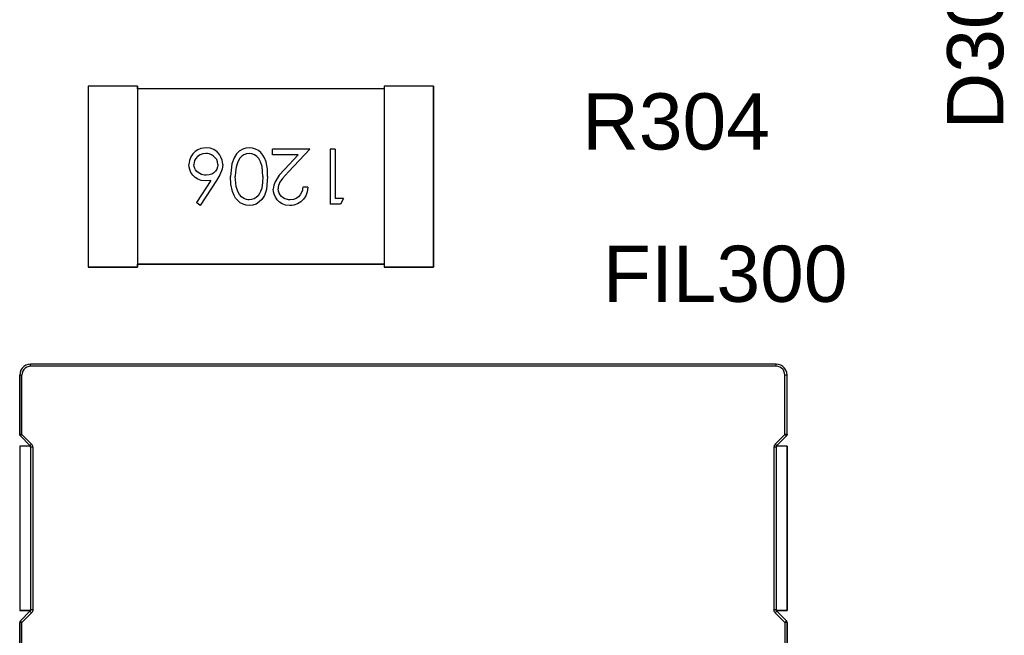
# Model space of a CAD drawing. Header units: inches. Extents: x 0 to 474, y -297 to 0.
# Tile 258 of 303: x 240.51 to 249.49, y -140.93 to -135.32. Entities that reach past the tile are written whole.
import ezdxf

# ---------------------------------------------------------------- set-up
doc = ezdxf.new("R2010")
doc.units = ezdxf.units.IN
doc.header["$MEASUREMENT"] = 0
doc.styles.add('Arial0', font='arial.ttf', dxfattribs={"height": 3.644212})

msp = doc.modelspace()

# ---------------------------------------------------------------- linework, layer by layer
at = {"color": 7, "true_color": 0xffffff}
for p, q in [((241.5848, -135.9248), (241.1348, -135.9248)), ((241.1348, -135.9248), (241.1348, -137.5748)), ((241.1348, -135.9248), (241.1348, -137.5748)), ((241.5848, -135.9248), (241.1348, -135.9248)), ((241.5848, -135.9498), (241.5848, -135.9248)), ((241.5848, -135.9248), (241.5848, -137.5748)), ((243.8348, -135.9498), (241.5848, -135.9498)), ((243.8348, -135.9498), (241.5848, -135.9498)), ((244.2848, -135.9248), (243.8348, -135.9248)), ((243.8348, -135.9248), (243.8348, -135.9498)), ((244.2848, -135.9248), (243.8348, -135.9248)), ((243.8348, -135.9248), (243.8348, -137.5748)), ((244.2848, -137.5748), (244.2848, -135.9248)), ((244.2848, -135.9248), (244.2848, -137.5748)), ((242.1348, -136.5058), (242.1098, -136.5218)), ((242.1618, -136.4938), (242.1348, -136.5058)), ((242.1858, -136.4888), (242.1618, -136.4938)), ((242.2098, -136.4868), (242.1858, -136.4888)), ((242.2458, -136.4908), (242.2098, -136.4868)), ((242.2798, -136.5028), (242.2458, -136.4908)), ((242.3098, -136.5228), (242.2798, -136.5028)), ((242.5128, -136.5188), (242.4888, -136.5408)), ((242.5438, -136.4998), (242.5128, -136.5188)), ((242.5738, -136.4898), (242.5438, -136.4998)), ((242.6048, -136.4868), (242.5738, -136.4898)), ((242.6338, -136.4898), (242.6048, -136.4868)), ((242.6618, -136.4978), (242.6338, -136.4898)), ((242.6868, -136.5118), (242.6618, -136.4978)), ((242.7098, -136.5308), (242.6868, -136.5118)), ((242.8168, -136.5508), (242.8168, -136.4998)), ((243.1568, -136.4998), (242.8168, -136.4998)), ((243.1568, -136.4998), (242.9628, -136.7068)), ((243.3428, -136.4998), (243.3428, -136.9998)), ((243.3878, -136.4998), (243.3428, -136.4998)), ((243.3878, -136.4998), (243.3878, -136.9488)), ((242.0578, -136.6038), (242.0538, -136.6398)), ((242.0698, -136.5698), (242.0578, -136.6038)), ((242.0888, -136.5418), (242.0698, -136.5698)), ((242.1098, -136.5218), (242.0888, -136.5418)), ((242.1058, -136.6028), (242.1008, -136.6198)), ((242.1158, -136.5838), (242.1058, -136.6028)), ((242.1328, -136.5658), (242.1158, -136.5838)), ((242.1548, -136.5508), (242.1328, -136.5658)), ((242.1808, -136.5408), (242.1548, -136.5508)), ((242.2078, -136.5378), (242.1808, -136.5408)), ((242.2238, -136.5388), (242.2078, -136.5378)), ((242.2388, -136.5418), (242.2238, -136.5388)), ((242.2598, -136.5498), (242.2388, -136.5418)), ((242.2778, -136.5618), (242.2598, -136.5498)), ((242.2938, -136.5768), (242.2778, -136.5618)), ((242.3068, -136.5948), (242.2938, -136.5768)), ((242.3148, -136.6158), (242.3068, -136.5948)), ((242.3318, -136.5468), (242.3098, -136.5228)), ((242.3458, -136.5718), (242.3318, -136.5468)), ((242.3568, -136.5988), (242.3458, -136.5718)), ((242.3608, -136.6188), (242.3568, -136.5988)), ((242.4648, -136.5778), (242.4438, -136.6328)), ((242.4888, -136.5408), (242.4648, -136.5778)), ((242.5058, -136.6018), (242.4958, -136.6238)), ((242.5188, -136.5808), (242.5058, -136.6018)), ((242.5358, -136.5638), (242.5188, -136.5808)), ((242.5558, -136.5498), (242.5358, -136.5638)), ((242.5788, -136.5408), (242.5558, -136.5498)), ((242.6028, -136.5378), (242.5788, -136.5408)), ((242.6278, -136.5418), (242.6028, -136.5378)), ((242.6508, -136.5498), (242.6278, -136.5418)), ((242.6738, -136.5658), (242.6508, -136.5498)), ((242.6908, -136.5848), (242.6738, -136.5658)), ((242.7078, -136.6148), (242.6908, -136.5848)), ((242.7278, -136.5538), (242.7098, -136.5308)), ((242.7428, -136.5788), (242.7278, -136.5538)), ((242.7568, -136.6148), (242.7428, -136.5788)), ((243.0498, -136.5508), (242.8168, -136.5508)), ((243.0498, -136.5508), (242.9248, -136.6848)), ((242.0558, -136.6628), (242.0538, -136.6398)), ((242.0608, -136.6858), (242.0558, -136.6628)), ((242.0718, -136.7128), (242.0608, -136.6858)), ((242.1008, -136.6198), (242.0988, -136.6378)), ((242.1008, -136.6578), (242.0988, -136.6378)), ((242.1068, -136.6748), (242.1008, -136.6578)), ((242.1148, -136.6888), (242.1068, -136.6748)), ((242.1258, -136.7018), (242.1148, -136.6888)), ((242.2958, -136.6998), (242.2798, -136.7148)), ((242.3068, -136.6808), (242.2958, -136.6998)), ((242.3148, -136.6608), (242.3068, -136.6808)), ((242.3168, -136.6378), (242.3148, -136.6158)), ((242.3158, -136.6488), (242.3148, -136.6608)), ((242.3168, -136.6378), (242.3158, -136.6488)), ((242.3558, -136.6818), (242.3358, -136.7348)), ((242.3618, -136.6388), (242.3558, -136.6818)), ((242.3618, -136.6388), (242.3608, -136.6188)), ((242.4438, -136.6328), (242.4318, -136.7498)), ((242.4848, -136.6648), (242.4788, -136.7068)), ((242.4958, -136.6238), (242.4848, -136.6648)), ((242.7208, -136.6588), (242.7078, -136.6148)), ((242.7268, -136.7498), (242.7208, -136.6588)), ((242.7688, -136.6818), (242.7568, -136.6148)), ((242.7718, -136.7498), (242.7688, -136.6818)), ((242.9248, -136.6848), (242.8778, -136.7378)), ((242.0888, -136.7368), (242.0718, -136.7128)), ((242.1098, -136.7568), (242.0888, -136.7368)), ((242.1338, -136.7728), (242.1098, -136.7568)), ((242.2538, -136.7838), (242.1218, -136.9858)), ((242.1378, -136.7128), (242.1258, -136.7018)), ((242.1638, -136.7838), (242.1338, -136.7728)), ((242.1518, -136.7218), (242.1378, -136.7128)), ((242.1668, -136.7288), (242.1518, -136.7218)), ((242.3058, -136.7848), (242.1568, -137.0128)), ((242.2028, -136.7878), (242.1638, -136.7838)), ((242.1818, -136.7338), (242.1668, -136.7288)), ((242.1968, -136.7358), (242.1818, -136.7338)), ((242.2118, -136.7368), (242.1968, -136.7358)), ((242.2538, -136.7838), (242.2028, -136.7878)), ((242.2388, -136.7338), (242.2118, -136.7368)), ((242.2618, -136.7268), (242.2388, -136.7338)), ((242.2798, -136.7148), (242.2618, -136.7268)), ((242.3358, -136.7348), (242.3058, -136.7848)), ((242.4358, -136.8178), (242.4318, -136.7498)), ((242.4788, -136.7068), (242.4768, -136.7498)), ((242.4858, -136.8408), (242.4768, -136.7498)), ((242.7268, -136.7498), (242.7248, -136.8028)), ((242.7718, -136.7498), (242.7618, -136.8658)), ((242.8778, -136.7378), (242.8388, -136.7958)), ((242.9078, -136.7678), (242.8838, -136.8008)), ((242.9628, -136.7068), (242.9078, -136.7678)), ((242.4498, -136.8848), (242.4358, -136.8178)), ((242.4988, -136.8848), (242.4858, -136.8408)), ((242.7178, -136.8558), (242.7078, -136.8848)), ((242.7248, -136.8028), (242.7178, -136.8558)), ((242.7618, -136.8658), (242.7428, -136.9208)), ((242.8268, -136.8288), (242.8228, -136.8638)), ((242.8248, -136.8878), (242.8228, -136.8638)), ((242.8388, -136.7958), (242.8268, -136.8288)), ((242.8688, -136.8448), (242.8678, -136.8598)), ((242.8708, -136.8818), (242.8678, -136.8598)), ((242.8718, -136.8298), (242.8688, -136.8448)), ((242.8838, -136.8008), (242.8718, -136.8298)), ((243.0888, -136.8718), (243.0808, -136.8948)), ((243.0908, -136.8588), (243.0888, -136.8718)), ((243.0928, -136.8458), (243.0908, -136.8588)), ((243.1378, -136.8458), (243.0928, -136.8458)), ((243.1378, -136.8458), (243.1318, -136.8888)), ((242.4648, -136.9218), (242.4498, -136.8848)), ((242.4798, -136.9468), (242.4648, -136.9218)), ((242.4988, -136.9688), (242.4798, -136.9468)), ((242.5158, -136.9138), (242.4988, -136.8848)), ((242.5218, -136.9878), (242.4988, -136.9688)), ((242.5328, -136.9338), (242.5158, -136.9138)), ((242.5558, -136.9498), (242.5328, -136.9338)), ((242.5778, -136.9578), (242.5558, -136.9498)), ((242.5908, -136.9608), (242.5778, -136.9578)), ((242.6028, -136.9618), (242.5908, -136.9608)), ((242.6258, -136.9588), (242.6028, -136.9618)), ((242.6478, -136.9508), (242.6258, -136.9588)), ((242.6668, -136.9388), (242.6478, -136.9508)), ((242.6838, -136.9238), (242.6668, -136.9388)), ((242.6978, -136.9048), (242.6838, -136.9238)), ((242.7198, -136.9578), (242.6958, -136.9808)), ((242.7078, -136.8848), (242.6978, -136.9048)), ((242.7428, -136.9208), (242.7198, -136.9578)), ((242.8298, -136.9098), (242.8248, -136.8878)), ((242.8418, -136.9378), (242.8298, -136.9098)), ((242.8588, -136.9618), (242.8418, -136.9378)), ((242.8798, -136.9818), (242.8588, -136.9618)), ((242.8768, -136.9008), (242.8708, -136.8818)), ((242.8868, -136.9168), (242.8768, -136.9008)), ((242.8978, -136.9298), (242.8868, -136.9168)), ((242.9118, -136.9418), (242.8978, -136.9298)), ((242.9278, -136.9508), (242.9118, -136.9418)), ((242.9448, -136.9568), (242.9278, -136.9508)), ((242.9608, -136.9608), (242.9448, -136.9568)), ((242.9768, -136.9618), (242.9608, -136.9608)), ((243.0068, -136.9578), (242.9768, -136.9618)), ((243.0318, -136.9488), (243.0068, -136.9578)), ((243.0528, -136.9348), (243.0318, -136.9488)), ((243.0688, -136.9168), (243.0528, -136.9348)), ((243.0808, -136.8948), (243.0688, -136.9168)), ((243.0988, -136.9548), (243.0738, -136.9788)), ((243.1188, -136.9258), (243.0988, -136.9548)), ((243.1318, -136.8888), (243.1188, -136.9258)), ((243.4638, -136.9488), (243.3878, -136.9488)), ((243.4638, -136.9488), (243.4348, -136.9998)), ((242.1568, -137.0128), (242.1218, -136.9858)), ((242.5478, -137.0018), (242.5218, -136.9878)), ((242.5758, -137.0098), (242.5478, -137.0018)), ((242.6048, -137.0128), (242.5758, -137.0098)), ((242.6358, -137.0098), (242.6048, -137.0128)), ((242.6658, -136.9998), (242.6358, -137.0098)), ((242.6958, -136.9808), (242.6658, -136.9998)), ((242.9048, -136.9978), (242.8798, -136.9818)), ((242.9348, -137.0088), (242.9048, -136.9978)), ((242.9738, -137.0128), (242.9348, -137.0088)), ((242.9928, -137.0118), (242.9738, -137.0128)), ((243.0108, -137.0088), (242.9928, -137.0118)), ((243.0448, -136.9978), (243.0108, -137.0088)), ((243.0738, -136.9788), (243.0448, -136.9978)), ((243.4348, -136.9998), (243.3428, -136.9998)), ((241.1348, -137.5748), (241.5848, -137.5748)), ((241.5848, -137.5748), (241.1348, -137.5748)), ((241.5848, -137.5748), (241.5848, -137.5498)), ((241.5848, -137.5498), (243.8348, -137.5498)), ((243.8348, -137.5498), (241.5848, -137.5498)), ((243.8348, -137.5498), (243.8348, -137.5748)), ((243.8348, -137.5748), (244.2848, -137.5748)), ((244.2848, -137.5748), (243.8348, -137.5748)), ((240.5478, -138.4818), (240.5318, -138.4978)), ((240.5478, -138.4818), (240.5318, -138.4978)), ((240.5598, -138.4968), (240.5468, -138.5098)), ((240.5668, -138.4698), (240.5478, -138.4818)), ((240.5668, -138.4698), (240.5478, -138.4818)), ((240.5748, -138.4878), (240.5598, -138.4968)), ((240.5878, -138.4628), (240.5668, -138.4698)), ((240.5878, -138.4628), (240.5668, -138.4698)), ((240.5918, -138.4818), (240.5748, -138.4878)), ((240.6098, -138.4598), (240.5878, -138.4628)), ((240.6098, -138.4598), (240.5878, -138.4628)), ((240.6098, -138.4798), (240.5918, -138.4818)), ((247.4098, -138.4598), (240.6098, -138.4598)), ((247.4098, -138.4598), (240.6098, -138.4598)), ((240.6098, -138.4608), (240.6098, -138.4598)), ((240.6098, -138.4618), (240.6098, -138.4608)), ((240.6098, -138.4638), (240.6098, -138.4618)), ((240.6098, -138.4678), (240.6098, -138.4638)), ((240.6098, -138.4708), (240.6098, -138.4678)), ((240.6098, -138.4758), (240.6098, -138.4708)), ((240.6098, -138.4798), (240.6098, -138.4758)), ((247.4098, -138.4798), (240.6098, -138.4798)), ((247.4318, -138.4628), (247.4098, -138.4598)), ((247.4318, -138.4628), (247.4098, -138.4598)), ((247.4098, -138.4608), (247.4098, -138.4598)), ((247.4098, -138.4618), (247.4098, -138.4608)), ((247.4098, -138.4638), (247.4098, -138.4618)), ((247.4098, -138.4678), (247.4098, -138.4638)), ((247.4098, -138.4708), (247.4098, -138.4678)), ((247.4098, -138.4758), (247.4098, -138.4708)), ((247.4098, -138.4798), (247.4098, -138.4758)), ((247.4278, -138.4818), (247.4098, -138.4798)), ((247.4448, -138.4878), (247.4278, -138.4818)), ((247.4528, -138.4698), (247.4318, -138.4628)), ((247.4528, -138.4698), (247.4318, -138.4628)), ((247.4598, -138.4968), (247.4448, -138.4878)), ((247.4718, -138.4818), (247.4528, -138.4698)), ((247.4718, -138.4818), (247.4528, -138.4698)), ((247.4728, -138.5098), (247.4598, -138.4968)), ((247.4878, -138.4978), (247.4718, -138.4818)), ((247.4878, -138.4978), (247.4718, -138.4818)), ((240.5128, -138.5378), (240.5098, -138.5598)), ((240.5128, -138.5378), (240.5098, -138.5598)), ((240.5098, -138.5598), (240.5098, -139.1058)), ((240.5098, -139.1018), (240.5098, -138.5598)), ((240.5108, -138.5598), (240.5098, -138.5598)), ((240.5118, -138.5598), (240.5108, -138.5598)), ((240.5138, -138.5598), (240.5118, -138.5598)), ((240.5198, -138.5168), (240.5128, -138.5378)), ((240.5198, -138.5168), (240.5128, -138.5378)), ((240.5178, -138.5598), (240.5138, -138.5598)), ((240.5208, -138.5598), (240.5178, -138.5598)), ((240.5318, -138.4978), (240.5198, -138.5168)), ((240.5318, -138.4978), (240.5198, -138.5168)), ((240.5258, -138.5598), (240.5208, -138.5598)), ((240.5298, -138.5598), (240.5258, -138.5598)), ((240.5318, -138.5418), (240.5298, -138.5598)), ((240.5298, -139.1018), (240.5298, -138.5598)), ((240.5378, -138.5248), (240.5318, -138.5418)), ((240.5468, -138.5098), (240.5378, -138.5248)), ((247.4818, -138.5248), (247.4728, -138.5098)), ((247.4878, -138.5418), (247.4818, -138.5248)), ((247.4998, -138.5168), (247.4878, -138.4978)), ((247.4998, -138.5168), (247.4878, -138.4978)), ((247.4898, -138.5598), (247.4878, -138.5418)), ((247.4898, -139.1018), (247.4898, -138.5598)), ((247.4938, -138.5598), (247.4898, -138.5598)), ((247.4988, -138.5598), (247.4938, -138.5598)), ((247.5018, -138.5598), (247.4988, -138.5598)), ((247.5068, -138.5378), (247.4998, -138.5168)), ((247.5068, -138.5378), (247.4998, -138.5168)), ((247.5058, -138.5598), (247.5018, -138.5598)), ((247.5078, -138.5598), (247.5058, -138.5598)), ((247.5098, -138.5598), (247.5068, -138.5378)), ((247.5098, -138.5598), (247.5068, -138.5378)), ((247.5088, -138.5598), (247.5078, -138.5598)), ((247.5098, -138.5598), (247.5088, -138.5598)), ((247.5098, -139.1058), (247.5098, -138.5598)), ((247.5098, -139.1018), (247.5098, -138.5598)), ((240.5098, -139.1058), (240.5098, -139.1018)), ((240.5108, -139.1018), (240.5098, -139.1018)), ((240.5098, -139.1058), (240.5118, -139.1088)), ((240.5118, -139.1088), (240.5098, -139.1058)), ((240.5118, -139.1018), (240.5108, -139.1018)), ((240.5138, -139.1018), (240.5118, -139.1018)), ((240.5118, -139.1088), (240.5128, -139.1128)), ((240.5128, -139.1128), (240.5118, -139.1088)), ((240.5128, -139.1128), (240.6068, -139.2068)), ((240.5158, -139.1158), (240.5128, -139.1128)), ((240.5178, -139.1018), (240.5138, -139.1018)), ((240.5168, -139.1138), (240.5158, -139.1158)), ((240.6038, -139.2038), (240.5158, -139.1158)), ((240.5158, -139.1158), (240.5158, -139.1158)), ((240.5188, -139.1128), (240.5168, -139.1138)), ((240.5208, -139.1018), (240.5178, -139.1018)), ((240.5208, -139.1108), (240.5188, -139.1128)), ((240.5258, -139.1018), (240.5208, -139.1018)), ((240.5238, -139.1078), (240.5208, -139.1108)), ((240.5268, -139.1048), (240.5238, -139.1078)), ((240.5298, -139.1018), (240.5258, -139.1018)), ((240.5298, -139.1018), (240.5268, -139.1048)), ((240.6178, -139.1898), (240.5298, -139.1018)), ((247.4898, -139.1018), (247.4018, -139.1898)), ((247.4128, -139.2068), (247.5068, -139.1128)), ((247.5038, -139.1158), (247.4158, -139.2038)), ((247.4928, -139.1048), (247.4898, -139.1018)), ((247.4938, -139.1018), (247.4898, -139.1018)), ((247.4958, -139.1078), (247.4928, -139.1048)), ((247.4988, -139.1018), (247.4938, -139.1018)), ((247.4988, -139.1108), (247.4958, -139.1078)), ((247.5018, -139.1018), (247.4988, -139.1018)), ((247.5008, -139.1128), (247.4988, -139.1108)), ((247.5028, -139.1138), (247.5008, -139.1128)), ((247.5058, -139.1018), (247.5018, -139.1018)), ((247.5038, -139.1158), (247.5028, -139.1138)), ((247.5068, -139.1128), (247.5038, -139.1158)), ((247.5038, -139.1158), (247.5038, -139.1158)), ((247.5078, -139.1018), (247.5058, -139.1018)), ((247.5068, -139.1128), (247.5078, -139.1088)), ((247.5078, -139.1088), (247.5068, -139.1128)), ((247.5088, -139.1018), (247.5078, -139.1018)), ((247.5078, -139.1088), (247.5098, -139.1058)), ((247.5098, -139.1058), (247.5078, -139.1088)), ((247.5098, -139.1018), (247.5088, -139.1018)), ((247.5098, -139.1018), (247.5098, -139.1058)), ((240.6078, -139.2098), (240.5098, -139.2098)), ((240.5098, -139.2098), (240.5098, -140.7098)), ((240.5098, -139.2098), (240.5098, -140.7098)), ((240.6078, -139.2098), (240.5098, -139.2098)), ((240.6058, -139.2028), (240.6038, -139.2038)), ((240.6068, -139.2068), (240.6038, -139.2038)), ((240.6038, -139.2038), (240.6038, -139.2038)), ((240.6068, -139.2008), (240.6058, -139.2028)), ((240.6088, -139.1988), (240.6068, -139.2008)), ((240.6068, -139.2068), (240.6078, -139.2098)), ((240.6078, -139.2108), (240.6068, -139.2068)), ((240.6098, -139.2138), (240.6078, -139.2108)), ((240.6118, -139.1958), (240.6088, -139.1988)), ((240.6098, -139.2178), (240.6098, -139.2138)), ((240.6148, -139.1928), (240.6118, -139.1958)), ((240.6178, -139.1898), (240.6148, -139.1928)), ((240.6228, -139.1958), (240.6178, -139.1898)), ((240.6268, -139.2028), (240.6228, -139.1958)), ((240.6288, -139.2098), (240.6268, -139.2028)), ((240.6298, -139.2178), (240.6288, -139.2098)), ((247.3908, -139.2098), (247.3898, -139.2178)), ((247.3928, -139.2028), (247.3908, -139.2098)), ((247.3968, -139.1958), (247.3928, -139.2028)), ((247.4018, -139.1898), (247.3968, -139.1958)), ((247.4048, -139.1928), (247.4018, -139.1898)), ((247.4078, -139.1958), (247.4048, -139.1928)), ((247.4108, -139.1988), (247.4078, -139.1958)), ((247.4118, -139.2108), (247.4098, -139.2138)), ((247.4098, -139.2138), (247.4098, -139.2178)), ((247.4128, -139.2008), (247.4108, -139.1988)), ((247.4118, -139.2098), (247.4128, -139.2068)), ((247.4128, -139.2068), (247.4118, -139.2108)), ((247.5098, -139.2098), (247.4118, -139.2098)), ((247.5098, -139.2098), (247.4118, -139.2098)), ((247.4138, -139.2028), (247.4128, -139.2008)), ((247.4158, -139.2038), (247.4128, -139.2068)), ((247.4158, -139.2038), (247.4138, -139.2028)), ((247.4158, -139.2038), (247.4158, -139.2038)), ((247.5098, -140.7098), (247.5098, -139.2098)), ((247.5098, -139.2098), (247.5098, -140.7098)), ((240.6098, -139.2178), (240.6098, -140.7018)), ((240.6098, -139.2178), (240.6098, -140.7018)), ((240.6108, -139.2178), (240.6098, -139.2178)), ((240.6118, -139.2178), (240.6108, -139.2178)), ((240.6138, -139.2178), (240.6118, -139.2178)), ((240.6178, -139.2178), (240.6138, -139.2178)), ((240.6208, -139.2178), (240.6178, -139.2178)), ((240.6258, -139.2178), (240.6208, -139.2178)), ((240.6298, -139.2178), (240.6258, -139.2178)), ((240.6298, -139.2178), (240.6298, -140.7018)), ((247.3898, -139.2178), (247.3898, -140.7018)), ((247.3938, -139.2178), (247.3898, -139.2178)), ((247.3988, -139.2178), (247.3938, -139.2178)), ((247.4018, -139.2178), (247.3988, -139.2178)), ((247.4058, -139.2178), (247.4018, -139.2178)), ((247.4078, -139.2178), (247.4058, -139.2178)), ((247.4088, -139.2178), (247.4078, -139.2178)), ((247.4098, -139.2178), (247.4088, -139.2178)), ((247.4098, -139.2178), (247.4098, -140.7018)), ((247.4098, -139.2178), (247.4098, -140.7018)), ((240.5098, -140.7098), (240.6078, -140.7098)), ((240.6078, -140.7098), (240.5098, -140.7098)), ((240.6038, -140.7158), (240.5158, -140.8038)), ((240.6038, -140.7158), (240.5158, -140.8038)), ((240.6178, -140.7298), (240.5298, -140.8178)), ((240.6068, -140.7128), (240.6038, -140.7158)), ((240.6068, -140.7128), (240.6038, -140.7158)), ((240.6038, -140.7158), (240.6038, -140.7158)), ((240.6058, -140.7168), (240.6038, -140.7158)), ((240.6068, -140.7188), (240.6058, -140.7168)), ((240.6078, -140.7088), (240.6068, -140.7128)), ((240.6078, -140.7098), (240.6068, -140.7128)), ((240.6088, -140.7208), (240.6068, -140.7188)), ((240.6098, -140.7058), (240.6078, -140.7088)), ((240.6118, -140.7238), (240.6088, -140.7208)), ((240.6098, -140.7018), (240.6098, -140.7058)), ((240.6108, -140.7018), (240.6098, -140.7018)), ((240.6118, -140.7018), (240.6108, -140.7018)), ((240.6138, -140.7018), (240.6118, -140.7018)), ((240.6148, -140.7268), (240.6118, -140.7238)), ((240.6178, -140.7018), (240.6138, -140.7018)), ((240.6178, -140.7298), (240.6148, -140.7268)), ((240.6208, -140.7018), (240.6178, -140.7018)), ((240.6228, -140.7238), (240.6178, -140.7298)), ((240.6258, -140.7018), (240.6208, -140.7018)), ((240.6268, -140.7168), (240.6228, -140.7238)), ((240.6298, -140.7018), (240.6258, -140.7018)), ((240.6288, -140.7098), (240.6268, -140.7168)), ((240.6298, -140.7018), (240.6288, -140.7098)), ((247.3938, -140.7018), (247.3898, -140.7018)), ((247.3908, -140.7098), (247.3898, -140.7018)), ((247.3928, -140.7168), (247.3908, -140.7098)), ((247.3968, -140.7238), (247.3928, -140.7168)), ((247.3988, -140.7018), (247.3938, -140.7018)), ((247.4018, -140.7298), (247.3968, -140.7238)), ((247.4018, -140.7018), (247.3988, -140.7018)), ((247.4058, -140.7018), (247.4018, -140.7018)), ((247.4048, -140.7268), (247.4018, -140.7298)), ((247.4898, -140.8178), (247.4018, -140.7298)), ((247.4078, -140.7238), (247.4048, -140.7268)), ((247.4078, -140.7018), (247.4058, -140.7018)), ((247.4088, -140.7018), (247.4078, -140.7018)), ((247.4108, -140.7208), (247.4078, -140.7238)), ((247.4098, -140.7018), (247.4088, -140.7018)), ((247.4098, -140.7058), (247.4098, -140.7018)), ((247.4118, -140.7088), (247.4098, -140.7058)), ((247.4128, -140.7188), (247.4108, -140.7208)), ((247.4128, -140.7128), (247.4118, -140.7088)), ((247.4128, -140.7128), (247.4118, -140.7098)), ((247.4118, -140.7098), (247.5098, -140.7098)), ((247.5098, -140.7098), (247.4118, -140.7098)), ((247.4158, -140.7158), (247.4128, -140.7128)), ((247.4158, -140.7158), (247.4128, -140.7128)), ((247.4138, -140.7168), (247.4128, -140.7188)), ((247.4158, -140.7158), (247.4138, -140.7168)), ((247.5038, -140.8038), (247.4158, -140.7158)), ((247.5038, -140.8038), (247.4158, -140.7158)), ((247.4158, -140.7158), (247.4158, -140.7158)), ((240.5118, -140.8108), (240.5098, -140.8138)), ((240.5118, -140.8108), (240.5098, -140.8138)), ((240.5098, -140.8138), (240.5098, -142.1058)), ((240.5098, -140.8138), (240.5098, -140.8178)), ((240.5098, -142.1018), (240.5098, -140.8178)), ((240.5108, -140.8178), (240.5098, -140.8178)), ((240.5118, -140.8178), (240.5108, -140.8178)), ((240.5128, -140.8068), (240.5118, -140.8108)), ((240.5128, -140.8068), (240.5118, -140.8108)), ((240.5138, -140.8178), (240.5118, -140.8178)), ((240.5158, -140.8038), (240.5128, -140.8068)), ((240.5158, -140.8038), (240.5128, -140.8068)), ((240.5178, -140.8178), (240.5138, -140.8178)), ((240.5158, -140.8038), (240.5158, -140.8038)), ((240.5168, -140.8058), (240.5158, -140.8038)), ((240.5188, -140.8068), (240.5168, -140.8058)), ((240.5208, -140.8178), (240.5178, -140.8178)), ((240.5208, -140.8088), (240.5188, -140.8068)), ((240.5238, -140.8118), (240.5208, -140.8088)), ((240.5258, -140.8178), (240.5208, -140.8178)), ((240.5268, -140.8148), (240.5238, -140.8118)), ((240.5298, -140.8178), (240.5258, -140.8178)), ((240.5298, -140.8178), (240.5268, -140.8148)), ((240.5298, -142.1018), (240.5298, -140.8178)), ((247.4928, -140.8148), (247.4898, -140.8178)), ((247.4898, -140.8178), (247.4898, -142.1018)), ((247.4938, -140.8178), (247.4898, -140.8178)), ((247.4958, -140.8118), (247.4928, -140.8148)), ((247.4988, -140.8178), (247.4938, -140.8178)), ((247.4988, -140.8088), (247.4958, -140.8118)), ((247.5008, -140.8068), (247.4988, -140.8088)), ((247.5018, -140.8178), (247.4988, -140.8178)), ((247.5028, -140.8058), (247.5008, -140.8068)), ((247.5058, -140.8178), (247.5018, -140.8178)), ((247.5038, -140.8038), (247.5028, -140.8058)), ((247.5068, -140.8068), (247.5038, -140.8038)), ((247.5038, -140.8038), (247.5038, -140.8038)), ((247.5068, -140.8068), (247.5038, -140.8038)), ((247.5078, -140.8178), (247.5058, -140.8178)), ((247.5078, -140.8108), (247.5068, -140.8068)), ((247.5078, -140.8108), (247.5068, -140.8068)), ((247.5098, -140.8138), (247.5078, -140.8108)), ((247.5098, -140.8138), (247.5078, -140.8108)), ((247.5088, -140.8178), (247.5078, -140.8178)), ((247.5098, -140.8178), (247.5088, -140.8178)), ((247.5098, -142.1058), (247.5098, -140.8138)), ((247.5098, -140.8178), (247.5098, -140.8138)), ((247.5098, -140.8178), (247.5098, -142.1018))]:
    msp.add_line(p, q, dxfattribs=at)
at = {"color": 18, "true_color": 0x000000}
for p, q in [((241.5848, -135.9248), (241.1348, -135.9248)), ((241.1348, -135.9248), (241.1348, -137.5748)), ((241.1348, -135.9248), (241.1348, -137.5748)), ((241.5848, -135.9248), (241.1348, -135.9248)), ((241.5848, -135.9498), (241.5848, -135.9248)), ((241.5848, -135.9248), (241.5848, -137.5748)), ((243.8348, -135.9498), (241.5848, -135.9498)), ((243.8348, -135.9498), (241.5848, -135.9498)), ((244.2848, -135.9248), (243.8348, -135.9248)), ((243.8348, -135.9248), (243.8348, -135.9498)), ((244.2848, -135.9248), (243.8348, -135.9248)), ((243.8348, -135.9248), (243.8348, -137.5748)), ((244.2848, -137.5748), (244.2848, -135.9248)), ((244.2848, -135.9248), (244.2848, -137.5748)), ((242.1348, -136.5058), (242.1098, -136.5218)), ((242.1618, -136.4938), (242.1348, -136.5058)), ((242.1858, -136.4888), (242.1618, -136.4938)), ((242.2098, -136.4868), (242.1858, -136.4888)), ((242.2458, -136.4908), (242.2098, -136.4868)), ((242.2798, -136.5028), (242.2458, -136.4908)), ((242.3098, -136.5228), (242.2798, -136.5028)), ((242.5128, -136.5188), (242.4888, -136.5408)), ((242.5438, -136.4998), (242.5128, -136.5188)), ((242.5738, -136.4898), (242.5438, -136.4998)), ((242.6048, -136.4868), (242.5738, -136.4898)), ((242.6338, -136.4898), (242.6048, -136.4868)), ((242.6618, -136.4978), (242.6338, -136.4898)), ((242.6868, -136.5118), (242.6618, -136.4978)), ((242.7098, -136.5308), (242.6868, -136.5118)), ((242.8168, -136.5508), (242.8168, -136.4998)), ((243.1568, -136.4998), (242.8168, -136.4998)), ((243.1568, -136.4998), (242.9628, -136.7068)), ((243.3428, -136.4998), (243.3428, -136.9998)), ((243.3878, -136.4998), (243.3428, -136.4998)), ((243.3878, -136.4998), (243.3878, -136.9488)), ((242.0578, -136.6038), (242.0538, -136.6398)), ((242.0698, -136.5698), (242.0578, -136.6038)), ((242.0888, -136.5418), (242.0698, -136.5698)), ((242.1098, -136.5218), (242.0888, -136.5418)), ((242.1058, -136.6028), (242.1008, -136.6198)), ((242.1158, -136.5838), (242.1058, -136.6028)), ((242.1328, -136.5658), (242.1158, -136.5838)), ((242.1548, -136.5508), (242.1328, -136.5658)), ((242.1808, -136.5408), (242.1548, -136.5508)), ((242.2078, -136.5378), (242.1808, -136.5408)), ((242.2238, -136.5388), (242.2078, -136.5378)), ((242.2388, -136.5418), (242.2238, -136.5388)), ((242.2598, -136.5498), (242.2388, -136.5418)), ((242.2778, -136.5618), (242.2598, -136.5498)), ((242.2938, -136.5768), (242.2778, -136.5618)), ((242.3068, -136.5948), (242.2938, -136.5768)), ((242.3148, -136.6158), (242.3068, -136.5948)), ((242.3318, -136.5468), (242.3098, -136.5228)), ((242.3458, -136.5718), (242.3318, -136.5468)), ((242.3568, -136.5988), (242.3458, -136.5718)), ((242.3608, -136.6188), (242.3568, -136.5988)), ((242.4648, -136.5778), (242.4438, -136.6328)), ((242.4888, -136.5408), (242.4648, -136.5778)), ((242.5058, -136.6018), (242.4958, -136.6238)), ((242.5188, -136.5808), (242.5058, -136.6018)), ((242.5358, -136.5638), (242.5188, -136.5808)), ((242.5558, -136.5498), (242.5358, -136.5638)), ((242.5788, -136.5408), (242.5558, -136.5498)), ((242.6028, -136.5378), (242.5788, -136.5408)), ((242.6278, -136.5418), (242.6028, -136.5378)), ((242.6508, -136.5498), (242.6278, -136.5418)), ((242.6738, -136.5658), (242.6508, -136.5498)), ((242.6908, -136.5848), (242.6738, -136.5658)), ((242.7078, -136.6148), (242.6908, -136.5848)), ((242.7278, -136.5538), (242.7098, -136.5308)), ((242.7428, -136.5788), (242.7278, -136.5538)), ((242.7568, -136.6148), (242.7428, -136.5788)), ((243.0498, -136.5508), (242.8168, -136.5508)), ((243.0498, -136.5508), (242.9248, -136.6848)), ((242.0558, -136.6628), (242.0538, -136.6398)), ((242.0608, -136.6858), (242.0558, -136.6628)), ((242.0718, -136.7128), (242.0608, -136.6858)), ((242.1008, -136.6198), (242.0988, -136.6378)), ((242.1008, -136.6578), (242.0988, -136.6378)), ((242.1068, -136.6748), (242.1008, -136.6578)), ((242.1148, -136.6888), (242.1068, -136.6748)), ((242.1258, -136.7018), (242.1148, -136.6888)), ((242.2958, -136.6998), (242.2798, -136.7148)), ((242.3068, -136.6808), (242.2958, -136.6998)), ((242.3148, -136.6608), (242.3068, -136.6808)), ((242.3168, -136.6378), (242.3148, -136.6158)), ((242.3158, -136.6488), (242.3148, -136.6608)), ((242.3168, -136.6378), (242.3158, -136.6488)), ((242.3558, -136.6818), (242.3358, -136.7348)), ((242.3618, -136.6388), (242.3558, -136.6818)), ((242.3618, -136.6388), (242.3608, -136.6188)), ((242.4438, -136.6328), (242.4318, -136.7498)), ((242.4848, -136.6648), (242.4788, -136.7068)), ((242.4958, -136.6238), (242.4848, -136.6648)), ((242.7208, -136.6588), (242.7078, -136.6148)), ((242.7268, -136.7498), (242.7208, -136.6588)), ((242.7688, -136.6818), (242.7568, -136.6148)), ((242.7718, -136.7498), (242.7688, -136.6818)), ((242.9248, -136.6848), (242.8778, -136.7378)), ((242.0888, -136.7368), (242.0718, -136.7128)), ((242.1098, -136.7568), (242.0888, -136.7368)), ((242.1338, -136.7728), (242.1098, -136.7568)), ((242.2538, -136.7838), (242.1218, -136.9858)), ((242.1378, -136.7128), (242.1258, -136.7018)), ((242.1638, -136.7838), (242.1338, -136.7728)), ((242.1518, -136.7218), (242.1378, -136.7128)), ((242.1668, -136.7288), (242.1518, -136.7218)), ((242.3058, -136.7848), (242.1568, -137.0128)), ((242.2028, -136.7878), (242.1638, -136.7838)), ((242.1818, -136.7338), (242.1668, -136.7288)), ((242.1968, -136.7358), (242.1818, -136.7338)), ((242.2118, -136.7368), (242.1968, -136.7358)), ((242.2538, -136.7838), (242.2028, -136.7878)), ((242.2388, -136.7338), (242.2118, -136.7368)), ((242.2618, -136.7268), (242.2388, -136.7338)), ((242.2798, -136.7148), (242.2618, -136.7268)), ((242.3358, -136.7348), (242.3058, -136.7848)), ((242.4358, -136.8178), (242.4318, -136.7498)), ((242.4788, -136.7068), (242.4768, -136.7498)), ((242.4858, -136.8408), (242.4768, -136.7498)), ((242.7268, -136.7498), (242.7248, -136.8028)), ((242.7718, -136.7498), (242.7618, -136.8658)), ((242.8778, -136.7378), (242.8388, -136.7958)), ((242.9078, -136.7678), (242.8838, -136.8008)), ((242.9628, -136.7068), (242.9078, -136.7678)), ((242.4498, -136.8848), (242.4358, -136.8178)), ((242.4988, -136.8848), (242.4858, -136.8408)), ((242.7178, -136.8558), (242.7078, -136.8848)), ((242.7248, -136.8028), (242.7178, -136.8558)), ((242.7618, -136.8658), (242.7428, -136.9208)), ((242.8268, -136.8288), (242.8228, -136.8638)), ((242.8248, -136.8878), (242.8228, -136.8638)), ((242.8388, -136.7958), (242.8268, -136.8288)), ((242.8688, -136.8448), (242.8678, -136.8598)), ((242.8708, -136.8818), (242.8678, -136.8598)), ((242.8718, -136.8298), (242.8688, -136.8448)), ((242.8838, -136.8008), (242.8718, -136.8298)), ((243.0888, -136.8718), (243.0808, -136.8948)), ((243.0908, -136.8588), (243.0888, -136.8718)), ((243.0928, -136.8458), (243.0908, -136.8588)), ((243.1378, -136.8458), (243.0928, -136.8458)), ((243.1378, -136.8458), (243.1318, -136.8888)), ((242.4648, -136.9218), (242.4498, -136.8848)), ((242.4798, -136.9468), (242.4648, -136.9218)), ((242.4988, -136.9688), (242.4798, -136.9468)), ((242.5158, -136.9138), (242.4988, -136.8848)), ((242.5218, -136.9878), (242.4988, -136.9688)), ((242.5328, -136.9338), (242.5158, -136.9138)), ((242.5558, -136.9498), (242.5328, -136.9338)), ((242.5778, -136.9578), (242.5558, -136.9498)), ((242.5908, -136.9608), (242.5778, -136.9578)), ((242.6028, -136.9618), (242.5908, -136.9608)), ((242.6258, -136.9588), (242.6028, -136.9618)), ((242.6478, -136.9508), (242.6258, -136.9588)), ((242.6668, -136.9388), (242.6478, -136.9508)), ((242.6838, -136.9238), (242.6668, -136.9388)), ((242.6978, -136.9048), (242.6838, -136.9238)), ((242.7198, -136.9578), (242.6958, -136.9808)), ((242.7078, -136.8848), (242.6978, -136.9048)), ((242.7428, -136.9208), (242.7198, -136.9578)), ((242.8298, -136.9098), (242.8248, -136.8878)), ((242.8418, -136.9378), (242.8298, -136.9098)), ((242.8588, -136.9618), (242.8418, -136.9378)), ((242.8798, -136.9818), (242.8588, -136.9618)), ((242.8768, -136.9008), (242.8708, -136.8818)), ((242.8868, -136.9168), (242.8768, -136.9008)), ((242.8978, -136.9298), (242.8868, -136.9168)), ((242.9118, -136.9418), (242.8978, -136.9298)), ((242.9278, -136.9508), (242.9118, -136.9418)), ((242.9448, -136.9568), (242.9278, -136.9508)), ((242.9608, -136.9608), (242.9448, -136.9568)), ((242.9768, -136.9618), (242.9608, -136.9608)), ((243.0068, -136.9578), (242.9768, -136.9618)), ((243.0318, -136.9488), (243.0068, -136.9578)), ((243.0528, -136.9348), (243.0318, -136.9488)), ((243.0688, -136.9168), (243.0528, -136.9348)), ((243.0808, -136.8948), (243.0688, -136.9168)), ((243.0988, -136.9548), (243.0738, -136.9788)), ((243.1188, -136.9258), (243.0988, -136.9548)), ((243.1318, -136.8888), (243.1188, -136.9258)), ((243.4638, -136.9488), (243.3878, -136.9488)), ((243.4638, -136.9488), (243.4348, -136.9998)), ((242.1568, -137.0128), (242.1218, -136.9858)), ((242.5478, -137.0018), (242.5218, -136.9878)), ((242.5758, -137.0098), (242.5478, -137.0018)), ((242.6048, -137.0128), (242.5758, -137.0098)), ((242.6358, -137.0098), (242.6048, -137.0128)), ((242.6658, -136.9998), (242.6358, -137.0098)), ((242.6958, -136.9808), (242.6658, -136.9998)), ((242.9048, -136.9978), (242.8798, -136.9818)), ((242.9348, -137.0088), (242.9048, -136.9978)), ((242.9738, -137.0128), (242.9348, -137.0088)), ((242.9928, -137.0118), (242.9738, -137.0128)), ((243.0108, -137.0088), (242.9928, -137.0118)), ((243.0448, -136.9978), (243.0108, -137.0088)), ((243.0738, -136.9788), (243.0448, -136.9978)), ((243.4348, -136.9998), (243.3428, -136.9998)), ((241.1348, -137.5748), (241.5848, -137.5748)), ((241.5848, -137.5748), (241.1348, -137.5748)), ((241.5848, -137.5748), (241.5848, -137.5498)), ((241.5848, -137.5498), (243.8348, -137.5498)), ((243.8348, -137.5498), (241.5848, -137.5498)), ((243.8348, -137.5498), (243.8348, -137.5748)), ((243.8348, -137.5748), (244.2848, -137.5748)), ((244.2848, -137.5748), (243.8348, -137.5748)), ((240.5478, -138.4818), (240.5318, -138.4978)), ((240.5478, -138.4818), (240.5318, -138.4978)), ((240.5598, -138.4968), (240.5468, -138.5098)), ((240.5668, -138.4698), (240.5478, -138.4818)), ((240.5668, -138.4698), (240.5478, -138.4818)), ((240.5748, -138.4878), (240.5598, -138.4968)), ((240.5878, -138.4628), (240.5668, -138.4698)), ((240.5878, -138.4628), (240.5668, -138.4698)), ((240.5918, -138.4818), (240.5748, -138.4878)), ((240.6098, -138.4598), (240.5878, -138.4628)), ((240.6098, -138.4598), (240.5878, -138.4628)), ((240.6098, -138.4798), (240.5918, -138.4818)), ((247.4098, -138.4598), (240.6098, -138.4598)), ((247.4098, -138.4598), (240.6098, -138.4598)), ((240.6098, -138.4608), (240.6098, -138.4598)), ((240.6098, -138.4618), (240.6098, -138.4608)), ((240.6098, -138.4638), (240.6098, -138.4618)), ((240.6098, -138.4678), (240.6098, -138.4638)), ((240.6098, -138.4708), (240.6098, -138.4678)), ((240.6098, -138.4758), (240.6098, -138.4708)), ((240.6098, -138.4798), (240.6098, -138.4758)), ((247.4098, -138.4798), (240.6098, -138.4798)), ((247.4318, -138.4628), (247.4098, -138.4598)), ((247.4318, -138.4628), (247.4098, -138.4598)), ((247.4098, -138.4608), (247.4098, -138.4598)), ((247.4098, -138.4618), (247.4098, -138.4608)), ((247.4098, -138.4638), (247.4098, -138.4618)), ((247.4098, -138.4678), (247.4098, -138.4638)), ((247.4098, -138.4708), (247.4098, -138.4678)), ((247.4098, -138.4758), (247.4098, -138.4708)), ((247.4098, -138.4798), (247.4098, -138.4758)), ((247.4278, -138.4818), (247.4098, -138.4798)), ((247.4448, -138.4878), (247.4278, -138.4818)), ((247.4528, -138.4698), (247.4318, -138.4628)), ((247.4528, -138.4698), (247.4318, -138.4628)), ((247.4598, -138.4968), (247.4448, -138.4878)), ((247.4718, -138.4818), (247.4528, -138.4698)), ((247.4718, -138.4818), (247.4528, -138.4698)), ((247.4728, -138.5098), (247.4598, -138.4968)), ((247.4878, -138.4978), (247.4718, -138.4818)), ((247.4878, -138.4978), (247.4718, -138.4818)), ((240.5128, -138.5378), (240.5098, -138.5598)), ((240.5128, -138.5378), (240.5098, -138.5598)), ((240.5098, -138.5598), (240.5098, -139.1058)), ((240.5098, -139.1018), (240.5098, -138.5598)), ((240.5108, -138.5598), (240.5098, -138.5598)), ((240.5118, -138.5598), (240.5108, -138.5598)), ((240.5138, -138.5598), (240.5118, -138.5598)), ((240.5198, -138.5168), (240.5128, -138.5378)), ((240.5198, -138.5168), (240.5128, -138.5378)), ((240.5178, -138.5598), (240.5138, -138.5598)), ((240.5208, -138.5598), (240.5178, -138.5598)), ((240.5318, -138.4978), (240.5198, -138.5168)), ((240.5318, -138.4978), (240.5198, -138.5168)), ((240.5258, -138.5598), (240.5208, -138.5598)), ((240.5298, -138.5598), (240.5258, -138.5598)), ((240.5318, -138.5418), (240.5298, -138.5598)), ((240.5298, -139.1018), (240.5298, -138.5598)), ((240.5378, -138.5248), (240.5318, -138.5418)), ((240.5468, -138.5098), (240.5378, -138.5248)), ((247.4818, -138.5248), (247.4728, -138.5098)), ((247.4878, -138.5418), (247.4818, -138.5248)), ((247.4998, -138.5168), (247.4878, -138.4978)), ((247.4998, -138.5168), (247.4878, -138.4978)), ((247.4898, -138.5598), (247.4878, -138.5418)), ((247.4898, -139.1018), (247.4898, -138.5598)), ((247.4938, -138.5598), (247.4898, -138.5598)), ((247.4988, -138.5598), (247.4938, -138.5598)), ((247.5018, -138.5598), (247.4988, -138.5598)), ((247.5068, -138.5378), (247.4998, -138.5168)), ((247.5068, -138.5378), (247.4998, -138.5168)), ((247.5058, -138.5598), (247.5018, -138.5598)), ((247.5078, -138.5598), (247.5058, -138.5598)), ((247.5098, -138.5598), (247.5068, -138.5378)), ((247.5098, -138.5598), (247.5068, -138.5378)), ((247.5088, -138.5598), (247.5078, -138.5598)), ((247.5098, -138.5598), (247.5088, -138.5598)), ((247.5098, -139.1058), (247.5098, -138.5598)), ((247.5098, -139.1018), (247.5098, -138.5598)), ((240.5098, -139.1058), (240.5098, -139.1018)), ((240.5108, -139.1018), (240.5098, -139.1018)), ((240.5098, -139.1058), (240.5118, -139.1088)), ((240.5118, -139.1088), (240.5098, -139.1058)), ((240.5118, -139.1018), (240.5108, -139.1018)), ((240.5138, -139.1018), (240.5118, -139.1018)), ((240.5118, -139.1088), (240.5128, -139.1128)), ((240.5128, -139.1128), (240.5118, -139.1088)), ((240.5128, -139.1128), (240.6068, -139.2068)), ((240.5158, -139.1158), (240.5128, -139.1128)), ((240.5178, -139.1018), (240.5138, -139.1018)), ((240.5168, -139.1138), (240.5158, -139.1158)), ((240.6038, -139.2038), (240.5158, -139.1158)), ((240.5158, -139.1158), (240.5158, -139.1158)), ((240.5188, -139.1128), (240.5168, -139.1138)), ((240.5208, -139.1018), (240.5178, -139.1018)), ((240.5208, -139.1108), (240.5188, -139.1128)), ((240.5258, -139.1018), (240.5208, -139.1018)), ((240.5238, -139.1078), (240.5208, -139.1108)), ((240.5268, -139.1048), (240.5238, -139.1078)), ((240.5298, -139.1018), (240.5258, -139.1018)), ((240.5298, -139.1018), (240.5268, -139.1048)), ((240.6178, -139.1898), (240.5298, -139.1018)), ((247.4898, -139.1018), (247.4018, -139.1898)), ((247.4128, -139.2068), (247.5068, -139.1128)), ((247.5038, -139.1158), (247.4158, -139.2038)), ((247.4928, -139.1048), (247.4898, -139.1018)), ((247.4938, -139.1018), (247.4898, -139.1018)), ((247.4958, -139.1078), (247.4928, -139.1048)), ((247.4988, -139.1018), (247.4938, -139.1018)), ((247.4988, -139.1108), (247.4958, -139.1078)), ((247.5018, -139.1018), (247.4988, -139.1018)), ((247.5008, -139.1128), (247.4988, -139.1108)), ((247.5028, -139.1138), (247.5008, -139.1128)), ((247.5058, -139.1018), (247.5018, -139.1018)), ((247.5038, -139.1158), (247.5028, -139.1138)), ((247.5068, -139.1128), (247.5038, -139.1158)), ((247.5038, -139.1158), (247.5038, -139.1158)), ((247.5078, -139.1018), (247.5058, -139.1018)), ((247.5068, -139.1128), (247.5078, -139.1088)), ((247.5078, -139.1088), (247.5068, -139.1128)), ((247.5088, -139.1018), (247.5078, -139.1018)), ((247.5078, -139.1088), (247.5098, -139.1058)), ((247.5098, -139.1058), (247.5078, -139.1088)), ((247.5098, -139.1018), (247.5088, -139.1018)), ((247.5098, -139.1018), (247.5098, -139.1058)), ((240.6078, -139.2098), (240.5098, -139.2098)), ((240.5098, -139.2098), (240.5098, -140.7098)), ((240.5098, -139.2098), (240.5098, -140.7098)), ((240.6078, -139.2098), (240.5098, -139.2098)), ((240.6058, -139.2028), (240.6038, -139.2038)), ((240.6068, -139.2068), (240.6038, -139.2038)), ((240.6038, -139.2038), (240.6038, -139.2038)), ((240.6068, -139.2008), (240.6058, -139.2028)), ((240.6088, -139.1988), (240.6068, -139.2008)), ((240.6068, -139.2068), (240.6078, -139.2098)), ((240.6078, -139.2108), (240.6068, -139.2068)), ((240.6098, -139.2138), (240.6078, -139.2108)), ((240.6118, -139.1958), (240.6088, -139.1988)), ((240.6098, -139.2178), (240.6098, -139.2138)), ((240.6148, -139.1928), (240.6118, -139.1958)), ((240.6178, -139.1898), (240.6148, -139.1928)), ((240.6228, -139.1958), (240.6178, -139.1898)), ((240.6268, -139.2028), (240.6228, -139.1958)), ((240.6288, -139.2098), (240.6268, -139.2028)), ((240.6298, -139.2178), (240.6288, -139.2098)), ((247.3908, -139.2098), (247.3898, -139.2178)), ((247.3928, -139.2028), (247.3908, -139.2098)), ((247.3968, -139.1958), (247.3928, -139.2028)), ((247.4018, -139.1898), (247.3968, -139.1958)), ((247.4048, -139.1928), (247.4018, -139.1898)), ((247.4078, -139.1958), (247.4048, -139.1928)), ((247.4108, -139.1988), (247.4078, -139.1958)), ((247.4118, -139.2108), (247.4098, -139.2138)), ((247.4098, -139.2138), (247.4098, -139.2178)), ((247.4128, -139.2008), (247.4108, -139.1988)), ((247.4118, -139.2098), (247.4128, -139.2068)), ((247.4128, -139.2068), (247.4118, -139.2108)), ((247.5098, -139.2098), (247.4118, -139.2098)), ((247.5098, -139.2098), (247.4118, -139.2098)), ((247.4138, -139.2028), (247.4128, -139.2008)), ((247.4158, -139.2038), (247.4128, -139.2068)), ((247.4158, -139.2038), (247.4138, -139.2028)), ((247.4158, -139.2038), (247.4158, -139.2038)), ((247.5098, -140.7098), (247.5098, -139.2098)), ((247.5098, -139.2098), (247.5098, -140.7098)), ((240.6098, -139.2178), (240.6098, -140.7018)), ((240.6098, -139.2178), (240.6098, -140.7018)), ((240.6108, -139.2178), (240.6098, -139.2178)), ((240.6118, -139.2178), (240.6108, -139.2178)), ((240.6138, -139.2178), (240.6118, -139.2178)), ((240.6178, -139.2178), (240.6138, -139.2178)), ((240.6208, -139.2178), (240.6178, -139.2178)), ((240.6258, -139.2178), (240.6208, -139.2178)), ((240.6298, -139.2178), (240.6258, -139.2178)), ((240.6298, -139.2178), (240.6298, -140.7018)), ((247.3898, -139.2178), (247.3898, -140.7018)), ((247.3938, -139.2178), (247.3898, -139.2178)), ((247.3988, -139.2178), (247.3938, -139.2178)), ((247.4018, -139.2178), (247.3988, -139.2178)), ((247.4058, -139.2178), (247.4018, -139.2178)), ((247.4078, -139.2178), (247.4058, -139.2178)), ((247.4088, -139.2178), (247.4078, -139.2178)), ((247.4098, -139.2178), (247.4088, -139.2178)), ((247.4098, -139.2178), (247.4098, -140.7018)), ((247.4098, -139.2178), (247.4098, -140.7018)), ((240.5098, -140.7098), (240.6078, -140.7098)), ((240.6078, -140.7098), (240.5098, -140.7098)), ((240.6038, -140.7158), (240.5158, -140.8038)), ((240.6038, -140.7158), (240.5158, -140.8038)), ((240.6178, -140.7298), (240.5298, -140.8178)), ((240.6068, -140.7128), (240.6038, -140.7158)), ((240.6068, -140.7128), (240.6038, -140.7158)), ((240.6038, -140.7158), (240.6038, -140.7158)), ((240.6058, -140.7168), (240.6038, -140.7158)), ((240.6068, -140.7188), (240.6058, -140.7168)), ((240.6078, -140.7088), (240.6068, -140.7128)), ((240.6078, -140.7098), (240.6068, -140.7128)), ((240.6088, -140.7208), (240.6068, -140.7188)), ((240.6098, -140.7058), (240.6078, -140.7088)), ((240.6118, -140.7238), (240.6088, -140.7208)), ((240.6098, -140.7018), (240.6098, -140.7058)), ((240.6108, -140.7018), (240.6098, -140.7018)), ((240.6118, -140.7018), (240.6108, -140.7018)), ((240.6138, -140.7018), (240.6118, -140.7018)), ((240.6148, -140.7268), (240.6118, -140.7238)), ((240.6178, -140.7018), (240.6138, -140.7018)), ((240.6178, -140.7298), (240.6148, -140.7268)), ((240.6208, -140.7018), (240.6178, -140.7018)), ((240.6228, -140.7238), (240.6178, -140.7298)), ((240.6258, -140.7018), (240.6208, -140.7018)), ((240.6268, -140.7168), (240.6228, -140.7238)), ((240.6298, -140.7018), (240.6258, -140.7018)), ((240.6288, -140.7098), (240.6268, -140.7168)), ((240.6298, -140.7018), (240.6288, -140.7098)), ((247.3938, -140.7018), (247.3898, -140.7018)), ((247.3908, -140.7098), (247.3898, -140.7018)), ((247.3928, -140.7168), (247.3908, -140.7098)), ((247.3968, -140.7238), (247.3928, -140.7168)), ((247.3988, -140.7018), (247.3938, -140.7018)), ((247.4018, -140.7298), (247.3968, -140.7238)), ((247.4018, -140.7018), (247.3988, -140.7018)), ((247.4058, -140.7018), (247.4018, -140.7018)), ((247.4048, -140.7268), (247.4018, -140.7298)), ((247.4898, -140.8178), (247.4018, -140.7298)), ((247.4078, -140.7238), (247.4048, -140.7268)), ((247.4078, -140.7018), (247.4058, -140.7018)), ((247.4088, -140.7018), (247.4078, -140.7018)), ((247.4108, -140.7208), (247.4078, -140.7238)), ((247.4098, -140.7018), (247.4088, -140.7018)), ((247.4098, -140.7058), (247.4098, -140.7018)), ((247.4118, -140.7088), (247.4098, -140.7058)), ((247.4128, -140.7188), (247.4108, -140.7208)), ((247.4128, -140.7128), (247.4118, -140.7088)), ((247.4128, -140.7128), (247.4118, -140.7098)), ((247.4118, -140.7098), (247.5098, -140.7098)), ((247.5098, -140.7098), (247.4118, -140.7098)), ((247.4158, -140.7158), (247.4128, -140.7128)), ((247.4158, -140.7158), (247.4128, -140.7128)), ((247.4138, -140.7168), (247.4128, -140.7188)), ((247.4158, -140.7158), (247.4138, -140.7168)), ((247.5038, -140.8038), (247.4158, -140.7158)), ((247.5038, -140.8038), (247.4158, -140.7158)), ((247.4158, -140.7158), (247.4158, -140.7158)), ((240.5118, -140.8108), (240.5098, -140.8138)), ((240.5118, -140.8108), (240.5098, -140.8138)), ((240.5098, -140.8138), (240.5098, -142.1058)), ((240.5098, -140.8138), (240.5098, -140.8178)), ((240.5098, -142.1018), (240.5098, -140.8178)), ((240.5108, -140.8178), (240.5098, -140.8178)), ((240.5118, -140.8178), (240.5108, -140.8178)), ((240.5128, -140.8068), (240.5118, -140.8108)), ((240.5128, -140.8068), (240.5118, -140.8108)), ((240.5138, -140.8178), (240.5118, -140.8178)), ((240.5158, -140.8038), (240.5128, -140.8068)), ((240.5158, -140.8038), (240.5128, -140.8068)), ((240.5178, -140.8178), (240.5138, -140.8178)), ((240.5158, -140.8038), (240.5158, -140.8038)), ((240.5168, -140.8058), (240.5158, -140.8038)), ((240.5188, -140.8068), (240.5168, -140.8058)), ((240.5208, -140.8178), (240.5178, -140.8178)), ((240.5208, -140.8088), (240.5188, -140.8068)), ((240.5238, -140.8118), (240.5208, -140.8088)), ((240.5258, -140.8178), (240.5208, -140.8178)), ((240.5268, -140.8148), (240.5238, -140.8118)), ((240.5298, -140.8178), (240.5258, -140.8178)), ((240.5298, -140.8178), (240.5268, -140.8148)), ((240.5298, -142.1018), (240.5298, -140.8178)), ((247.4928, -140.8148), (247.4898, -140.8178)), ((247.4898, -140.8178), (247.4898, -142.1018)), ((247.4938, -140.8178), (247.4898, -140.8178)), ((247.4958, -140.8118), (247.4928, -140.8148)), ((247.4988, -140.8178), (247.4938, -140.8178)), ((247.4988, -140.8088), (247.4958, -140.8118)), ((247.5008, -140.8068), (247.4988, -140.8088)), ((247.5018, -140.8178), (247.4988, -140.8178)), ((247.5028, -140.8058), (247.5008, -140.8068)), ((247.5058, -140.8178), (247.5018, -140.8178)), ((247.5038, -140.8038), (247.5028, -140.8058)), ((247.5068, -140.8068), (247.5038, -140.8038)), ((247.5038, -140.8038), (247.5038, -140.8038)), ((247.5068, -140.8068), (247.5038, -140.8038)), ((247.5078, -140.8178), (247.5058, -140.8178)), ((247.5078, -140.8108), (247.5068, -140.8068)), ((247.5078, -140.8108), (247.5068, -140.8068)), ((247.5098, -140.8138), (247.5078, -140.8108)), ((247.5098, -140.8138), (247.5078, -140.8108)), ((247.5088, -140.8178), (247.5078, -140.8178)), ((247.5098, -140.8178), (247.5088, -140.8178)), ((247.5098, -142.1058), (247.5098, -140.8138)), ((247.5098, -140.8178), (247.5098, -140.8138)), ((247.5098, -140.8178), (247.5098, -142.1018))]:
    msp.add_line(p, q, dxfattribs=at)

# ---------------------------------------------------------------- texts
at = {"color": 18, "true_color": 0x000000, "style": 'Arial0'}
msp.add_text('D301', height=0.51293, rotation=90, dxfattribs=at).set_placement((249.4824, -136.3195))
for s, p in [('R304', (245.6402, -136.5024)), ('FIL300', (245.8303, -137.8924))]:
    msp.add_text(s, height=0.51293, dxfattribs=at).set_placement(p)

doc.saveas('drawing.dxf')
